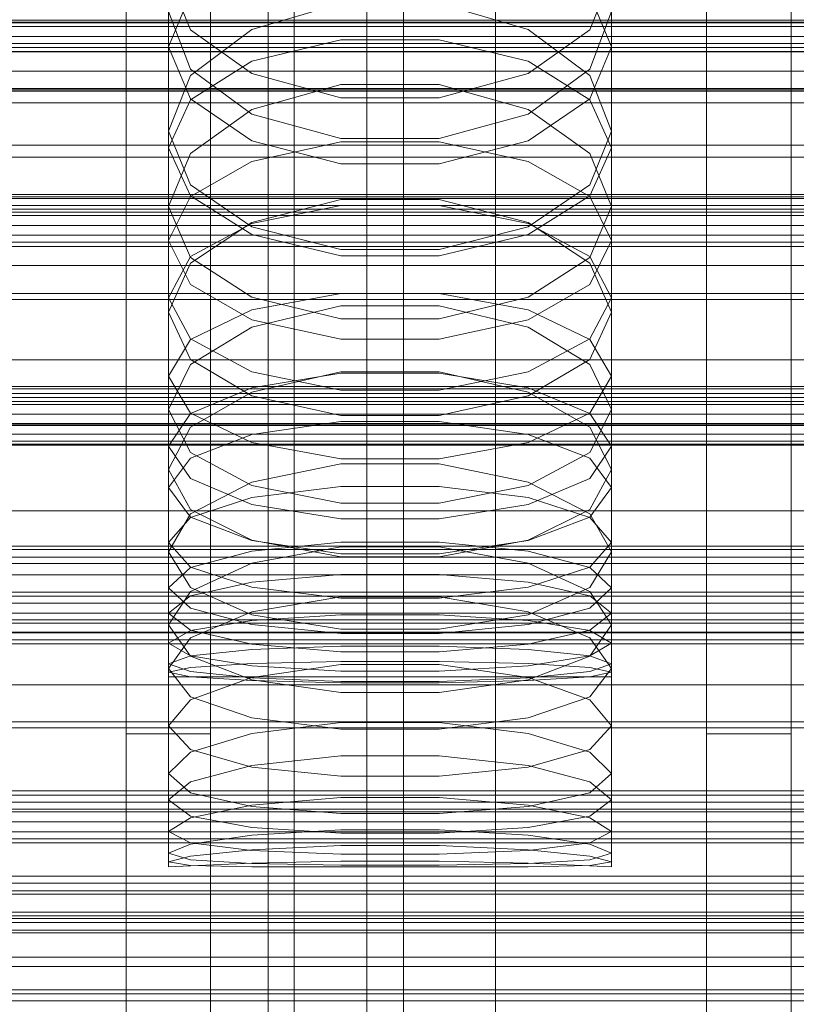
# Model space of a CAD drawing. Header units: millimetres. Extents: x -4395 to 65662, y -65530 to 6847.
# Tile 257 of 656: x -45 to 28, y -34680 to -34587. Entities that reach past the tile are written whole.
import ezdxf

# ---------------------------------------------------------------- set-up
doc = ezdxf.new("R2010")
doc.units = ezdxf.units.MM
for name, color, linetype, lineweight in [('COTAS_O', 1, 'Continuous', 0), ('COTAS_P', 1, 'Continuous', 0), ('frontal_briquetadora', 7, 'Continuous', 0), ('frontal_C01', 7, 'Continuous', 0), ('frontal_C02', 7, 'Continuous', 0), ('frontal_C03', 7, 'Continuous', 0), ('frontal_C04', 7, 'Continuous', 0), ('frontal_C07', 7, 'Continuous', 0), ('frontal_mezcladora', 7, 'Continuous', 0), ('frontal_secador', 7, 'Continuous', 0)]:
    doc.layers.add(name, color=color, linetype=linetype, lineweight=lineweight)
doc.dimstyles.new('R19_100', dxfattribs={"dimtxt": 250, "dimasz": 150, "dimexe": 150, "dimexo": 80, "dimgap": 100, "dimtad": 1, "dimtih": 1, "dimtoh": 1, "dimdsep": 46, "dimcen": 0.09, "dimadec": 0, "dimazin": 0, "dimtfac": 1, "dimtdec": 4, "dimtofl": 0, "dimtmove": 0, "dimatfit": 3, "dimfxl": 1, "dimtolj": 1, "dimtzin": 0, "dimarcsym": 0})

# ---------------------------------------------------------------- blocks, each defined once
blk = doc.blocks.new('DIM_R33_44')
at = {"layer": 'COTAS_P'}
for p, q in [((-150, -32200), (550, -32200)), ((550, -32200), (505, -32350)), ((550, -34800), (550, -32200)), ((550, -32200), (595, -32350)), ((550, -34800), (505, -34650)), ((550, -34800), (595, -34650)), ((-150, -34800), (550, -34800))]:
    blk.add_line(p, q, dxfattribs=at)
blk.add_text('2600 P', height=250, rotation=90, dxfattribs=at).set_placement((450, -33500))
blk = doc.blocks.new('DIM_R33_46')
at = {"layer": 'COTAS_O'}
for p, q in [((-650, -33700), (50, -33700)), ((50, -33700), (5, -33850)), ((50, -34900), (50, -33700)), ((50, -33700), (95, -33850)), ((50, -34900), (5, -34750)), ((50, -34900), (95, -34750)), ((-650, -34900), (50, -34900))]:
    blk.add_line(p, q, dxfattribs=at)
blk.add_text('1200 O', height=250, rotation=90, dxfattribs=at).set_placement((-50, -34300))
blk = doc.blocks.new('DIM_R33_47')
at = {"layer": 'COTAS_O'}
for p, q in [((-650, -34200), (-500, -34155)), ((650, -34200), (500, -34155)), ((-650, -34900), (-650, -34200)), ((-650, -34200), (650, -34200)), ((-650, -34200), (-500, -34245)), ((650, -34200), (500, -34245)), ((650, -34900), (650, -34200))]:
    blk.add_line(p, q, dxfattribs=at)
blk.add_text('1300 O', height=250, dxfattribs=at).set_placement((0, -34100))

msp = doc.modelspace()

# ---------------------------------------------------------------- linework, layer by layer
at = {"layer": 'frontal_briquetadora'}
for p, q in [((-31, -34582.734), (-31, -34597.535)), ((-31, -34582.734), (-28.92, -34587.919)), ((8.92, -34587.919), (11, -34582.734)), ((11, -34582.734), (11, -34597.535)), ((-31, -34589.538), (-28.92, -34584.6)), ((8.92, -34584.6), (11, -34589.538)), ((-23.094, -34587.908), (-14.674, -34585.444)), ((-5.326, -34585.444), (3.094, -34587.908)), ((195, -34587), (-195, -34587)), ((-28.92, -34591.656), (-31, -34586.193)), ((11, -34586.193), (8.92, -34591.656)), ((-28.92, -34592.262), (-23.094, -34587.908)), ((-28.92, -34587.919), (-23.093, -34592.078)), ((3.093, -34592.078), (8.92, -34587.919)), ((3.094, -34587.908), (8.92, -34592.262)), ((-23.093, -34590.901), (-14.673, -34588.873)), ((-14.673, -34588.873), (-5.327, -34588.873)), ((-5.327, -34588.873), (3.093, -34590.901)), ((-31, -34589.538), (-31, -34604.666)), ((-28.92, -34594.475), (-31, -34589.538)), ((11, -34589.538), (8.92, -34594.475)), ((11, -34589.538), (11, -34604.666)), ((-28.92, -34594.554), (-23.093, -34590.901)), ((-23.094, -34595.915), (-28.92, -34591.656)), ((-28.92, -34591.656), (-23.094, -34595.915)), ((3.093, -34590.901), (8.92, -34594.554)), ((8.92, -34591.656), (3.094, -34595.915)), ((3.094, -34595.915), (8.92, -34591.656)), ((-31, -34597.535), (-28.92, -34592.262)), ((-23.093, -34592.078), (-14.673, -34594.385)), ((-5.327, -34594.385), (3.093, -34592.078)), ((8.92, -34592.262), (11, -34597.535)), ((-14.674, -34593.122), (-23.094, -34595.48)), ((-5.326, -34593.122), (-14.674, -34593.122)), ((3.094, -34595.48), (-5.326, -34593.122)), ((-23.093, -34598.435), (-28.92, -34594.475)), ((-14.673, -34594.385), (-5.327, -34594.385)), ((8.92, -34594.475), (3.093, -34598.435)), ((-31, -34599.11), (-28.92, -34594.554)), ((8.92, -34594.554), (11, -34599.11)), ((-23.094, -34595.48), (-28.92, -34599.639)), ((-14.674, -34598.232), (-23.094, -34595.915)), ((-23.094, -34595.915), (-14.674, -34598.232)), ((3.094, -34595.915), (-5.326, -34598.232)), ((-5.326, -34598.232), (3.094, -34595.915)), ((8.92, -34599.639), (3.094, -34595.48)), ((-28.92, -34602.633), (-31, -34597.535)), ((-5.326, -34598.232), (-14.674, -34598.232)), ((11, -34597.535), (8.92, -34602.634)), ((-31, -34599.11), (-31, -34614.698)), ((-31, -34599.11), (-28.92, -34603.666)), ((-14.673, -34600.632), (-23.093, -34598.435)), ((-14.673, -34598.547), (-23.093, -34600.4)), ((-5.327, -34598.547), (-14.673, -34598.547)), ((3.093, -34598.435), (-5.327, -34600.632)), ((3.093, -34600.4), (-5.327, -34598.547)), ((8.92, -34603.666), (11, -34599.11)), ((11, -34599.11), (11, -34614.698)), ((-28.92, -34599.639), (-31, -34604.666)), ((11, -34604.666), (8.92, -34599.639)), ((-23.093, -34600.4), (-28.92, -34603.738)), ((-5.327, -34600.632), (-14.673, -34600.632)), ((8.92, -34603.738), (3.093, -34600.4)), ((-23.094, -34606.596), (-28.92, -34602.633)), ((8.92, -34602.634), (3.094, -34606.596)), ((-28.92, -34603.738), (-31, -34607.901)), ((-28.92, -34603.666), (-23.093, -34607.319)), ((3.093, -34607.319), (8.92, -34603.666)), ((11, -34607.901), (8.92, -34603.738)), ((-31, -34604.666), (-28.92, -34609.515)), ((-14.674, -34603.999), (-23.094, -34606.192)), ((-23.093, -34606.298), (-14.673, -34604.564)), ((-5.326, -34603.999), (-14.674, -34603.999)), ((-14.673, -34604.564), (-5.327, -34604.564)), ((-5.327, -34604.564), (3.093, -34606.298)), ((3.094, -34606.192), (-5.326, -34603.999)), ((8.92, -34609.515), (11, -34604.666)), ((-23.094, -34606.192), (-28.92, -34610.051)), ((-28.92, -34609.422), (-23.093, -34606.298)), ((-14.674, -34608.746), (-23.094, -34606.596)), ((3.094, -34606.596), (-5.326, -34608.746)), ((3.093, -34606.298), (8.92, -34609.422)), ((8.92, -34610.051), (3.094, -34606.192)), ((-23.093, -34607.319), (-14.673, -34609.347)), ((-5.327, -34609.347), (3.093, -34607.319)), ((-31, -34607.901), (-31, -34623.913)), ((-31, -34607.901), (-28.92, -34612.065)), ((8.92, -34612.065), (11, -34607.901)), ((11, -34607.901), (11, -34623.913)), ((-31, -34613.318), (-28.92, -34609.422)), ((-5.326, -34608.746), (-14.674, -34608.746)), ((-14.673, -34609.347), (-5.327, -34609.347)), ((8.92, -34609.422), (11, -34613.318)), ((-28.92, -34610.051), (-31, -34614.698)), ((-28.92, -34609.515), (-23.094, -34613.274)), ((3.094, -34613.274), (8.92, -34609.515)), ((11, -34614.698), (8.92, -34610.051)), ((-28.92, -34612.065), (-23.093, -34615.403)), ((3.093, -34615.403), (8.92, -34612.065)), ((-23.093, -34614.479), (-14.673, -34612.927)), ((-14.673, -34612.927), (-5.327, -34612.927)), ((-5.327, -34612.927), (3.093, -34614.479)), ((-31, -34613.318), (-31, -34629.59)), ((-28.92, -34617.214), (-31, -34613.318)), ((-23.094, -34613.274), (-14.674, -34615.311)), ((-23.094, -34616.105), (-14.674, -34614.083)), ((-14.674, -34614.083), (-5.326, -34614.083)), ((-5.326, -34615.311), (3.094, -34613.274)), ((-5.326, -34614.083), (3.094, -34616.105)), ((11, -34613.318), (8.92, -34617.214)), ((11, -34613.318), (11, -34629.59)), ((-28.92, -34619.163), (-31, -34614.698)), ((-28.92, -34617.275), (-23.093, -34614.479)), ((3.093, -34614.479), (8.92, -34617.275)), ((11, -34614.698), (8.92, -34619.163)), ((-23.093, -34615.403), (-14.673, -34617.256)), ((-14.674, -34615.311), (-5.326, -34615.311)), ((-5.327, -34617.256), (3.093, -34615.403)), ((-28.92, -34619.655), (-23.094, -34616.105)), ((3.094, -34616.105), (8.92, -34619.655)), ((-31, -34620.762), (-28.92, -34617.275)), ((-23.093, -34620.338), (-28.92, -34617.214)), ((-14.673, -34617.256), (-5.327, -34617.256)), ((8.92, -34617.214), (3.093, -34620.338)), ((8.92, -34617.275), (11, -34620.762)), ((-31, -34623.913), (-28.92, -34619.655)), ((-23.094, -34622.61), (-28.92, -34619.163)), ((8.92, -34619.163), (3.094, -34622.61)), ((8.92, -34619.655), (11, -34623.913)), ((-14.674, -34620.353), (-23.094, -34622.259)), ((-14.673, -34622.072), (-23.093, -34620.338)), ((-14.673, -34620.476), (-23.093, -34621.842)), ((-5.326, -34620.353), (-14.674, -34620.353)), ((-5.327, -34620.476), (-14.673, -34620.476)), ((3.093, -34620.338), (-5.327, -34622.072)), ((3.093, -34621.842), (-5.327, -34620.476)), ((3.094, -34622.259), (-5.326, -34620.353)), ((-31, -34620.762), (-31, -34637.392)), ((-31, -34620.762), (-28.92, -34624.249)), ((8.92, -34624.249), (11, -34620.762)), ((11, -34620.762), (11, -34637.392)), ((-23.093, -34621.842), (-28.92, -34624.303)), ((-23.094, -34622.259), (-28.92, -34625.598)), ((-5.327, -34622.072), (-14.673, -34622.072)), ((8.92, -34624.303), (3.093, -34621.842)), ((8.92, -34625.598), (3.094, -34622.259)), ((-14.674, -34624.472), (-23.094, -34622.61)), ((3.094, -34622.61), (-5.326, -34624.472)), ((-28.92, -34627.982), (-31, -34623.913)), ((-28.92, -34624.303), (-31, -34627.373)), ((-28.92, -34624.249), (-23.093, -34627.045)), ((3.093, -34627.045), (8.92, -34624.249)), ((11, -34623.913), (8.92, -34627.982)), ((11, -34627.373), (8.92, -34624.303)), ((-23.093, -34626.287), (-14.673, -34625.047)), ((-5.326, -34624.472), (-14.674, -34624.472)), ((-14.673, -34625.047), (-5.327, -34625.047)), ((-5.327, -34625.047), (3.093, -34626.287)), ((-28.92, -34625.598), (-31, -34629.59)), ((11, -34629.59), (8.92, -34625.598)), ((-28.92, -34628.522), (-23.093, -34626.287)), ((-23.093, -34627.045), (-14.673, -34628.597)), ((-5.327, -34628.597), (3.093, -34627.045)), ((3.093, -34626.287), (8.92, -34628.522)), ((-31, -34627.373), (-31, -34644.321)), ((-31, -34627.373), (-28.92, -34630.442)), ((-23.094, -34631.109), (-28.92, -34627.982)), ((8.92, -34627.982), (3.094, -34631.109)), ((8.92, -34630.442), (11, -34627.373)), ((11, -34627.373), (11, -34644.321)), ((-31, -34631.309), (-28.92, -34628.522)), ((-14.673, -34628.597), (-5.327, -34628.597)), ((8.92, -34628.522), (11, -34631.309)), ((-31, -34629.59), (-28.92, -34633.39)), ((-14.674, -34629.063), (-23.094, -34630.791)), ((-5.326, -34629.063), (-14.674, -34629.063)), ((3.094, -34630.791), (-5.326, -34629.063)), ((8.92, -34633.39), (11, -34629.59)), ((-28.92, -34630.442), (-23.093, -34632.904)), ((-23.094, -34630.791), (-28.92, -34633.807)), ((3.093, -34632.904), (8.92, -34630.442)), ((8.92, -34633.807), (3.094, -34630.791)), ((-31, -34631.309), (-31, -34648.447)), ((-28.92, -34634.097), (-31, -34631.309)), ((-14.674, -34632.791), (-23.094, -34631.109)), ((-23.093, -34632.248), (-14.673, -34631.199)), ((-14.673, -34631.199), (-5.327, -34631.199)), ((-5.327, -34631.199), (3.093, -34632.248)), ((3.094, -34631.109), (-5.326, -34632.791)), ((11, -34631.309), (8.92, -34634.097)), ((11, -34631.309), (11, -34648.447)), ((-28.92, -34634.139), (-23.093, -34632.248)), ((3.093, -34632.248), (8.92, -34634.139)), ((-28.92, -34633.39), (-23.094, -34636.299)), ((-23.093, -34632.904), (-14.673, -34634.27)), ((-5.326, -34632.791), (-14.674, -34632.791)), ((-5.327, -34634.27), (3.093, -34632.904)), ((3.094, -34636.299), (8.92, -34633.39)), ((-28.92, -34633.807), (-31, -34637.392)), ((-31, -34636.498), (-28.92, -34634.139)), ((-23.093, -34636.332), (-28.92, -34634.097)), ((-14.673, -34634.27), (-5.327, -34634.27)), ((8.92, -34634.097), (3.093, -34636.332)), ((11, -34637.392), (8.92, -34633.807)), ((8.92, -34634.139), (11, -34636.498)), ((-31, -34636.498), (-31, -34653.884)), ((-31, -34636.498), (-28.92, -34638.856)), ((-23.094, -34636.299), (-14.674, -34637.86)), ((-14.673, -34637.572), (-23.093, -34636.332)), ((-14.673, -34636.493), (-23.093, -34637.349)), ((-5.327, -34636.493), (-14.673, -34636.493)), ((3.093, -34636.332), (-5.327, -34637.572)), ((3.093, -34637.349), (-5.327, -34636.493)), ((-5.326, -34637.86), (3.094, -34636.299)), ((8.92, -34638.856), (11, -34636.498)), ((11, -34636.498), (11, -34653.884)), ((-28.92, -34640.781), (-31, -34637.392)), ((-23.093, -34637.349), (-28.92, -34638.892)), ((-23.094, -34638.466), (-14.674, -34636.92)), ((-14.674, -34636.92), (-5.326, -34636.92)), ((-5.326, -34636.92), (3.094, -34638.466)), ((8.92, -34638.892), (3.093, -34637.349)), ((11, -34637.392), (8.92, -34640.781)), ((-14.674, -34637.86), (-5.326, -34637.86)), ((-5.327, -34637.572), (-14.673, -34637.572)), ((-28.92, -34638.892), (-31, -34640.815)), ((-28.92, -34641.151), (-23.094, -34638.466)), ((-28.92, -34638.856), (-23.093, -34640.747)), ((3.093, -34640.747), (8.92, -34638.856)), ((3.094, -34638.466), (8.92, -34641.151)), ((11, -34640.815), (8.92, -34638.892)), ((-23.093, -34640.265), (-14.673, -34639.539)), ((-14.673, -34639.539), (-5.327, -34639.539)), ((-5.327, -34639.539), (3.093, -34640.265)), ((-31, -34640.815), (-31, -34658.409)), ((-31, -34640.815), (-28.92, -34642.739)), ((-31, -34644.321), (-28.92, -34641.151)), ((-28.92, -34641.573), (-23.093, -34640.265)), ((-23.094, -34643.357), (-28.92, -34640.781)), ((-23.093, -34640.747), (-14.673, -34641.797)), ((-5.327, -34641.797), (3.093, -34640.747)), ((3.093, -34640.265), (8.92, -34641.573)), ((8.92, -34640.781), (3.094, -34643.357)), ((8.92, -34642.739), (11, -34640.815)), ((8.92, -34641.151), (11, -34644.321)), ((11, -34640.815), (11, -34658.409)), ((-31, -34643.204), (-28.92, -34641.573)), ((-14.674, -34641.675), (-23.094, -34643.097)), ((-5.326, -34641.675), (-14.674, -34641.675)), ((-14.673, -34641.797), (-5.327, -34641.797)), ((3.094, -34643.097), (-5.326, -34641.675)), ((8.92, -34641.573), (11, -34643.204)), ((-28.92, -34642.739), (-23.093, -34644.281)), ((3.093, -34644.281), (8.92, -34642.739)), ((-31, -34643.204), (-31, -34660.914)), ((-28.92, -34644.835), (-31, -34643.204)), ((-23.094, -34643.097), (-28.92, -34645.558)), ((-28.92, -34644.859), (-23.093, -34643.905)), ((-14.674, -34644.733), (-23.094, -34643.357)), ((-23.093, -34643.905), (-14.673, -34643.376)), ((-14.673, -34643.376), (-5.327, -34643.376)), ((-5.327, -34643.376), (3.093, -34643.905)), ((3.094, -34643.357), (-5.326, -34644.733)), ((3.093, -34643.905), (8.92, -34644.859)), ((8.92, -34645.558), (3.094, -34643.097)), ((11, -34643.204), (8.92, -34644.835)), ((11, -34643.204), (11, -34660.914)), ((-28.92, -34647.291), (-31, -34644.321)), ((-31, -34646.048), (-28.92, -34644.859)), ((-23.093, -34646.144), (-28.92, -34644.835)), ((-23.093, -34644.281), (-14.673, -34645.137)), ((-5.326, -34644.733), (-14.674, -34644.733)), ((-5.327, -34645.137), (3.093, -34644.281)), ((8.92, -34644.835), (3.093, -34646.144)), ((11, -34644.321), (8.92, -34647.291)), ((8.92, -34644.859), (11, -34646.048)), ((-28.92, -34645.558), (-31, -34648.447)), ((-14.673, -34645.137), (-5.327, -34645.137)), ((11, -34648.447), (8.92, -34645.558)), ((-31, -34646.048), (-31, -34663.894)), ((-31, -34646.048), (-28.92, -34647.238)), ((-23.093, -34646.656), (-28.92, -34647.254)), ((-14.673, -34646.869), (-23.093, -34646.144)), ((-14.673, -34646.325), (-23.093, -34646.656)), ((-5.327, -34646.325), (-14.673, -34646.325)), ((3.093, -34646.144), (-5.327, -34646.869)), ((3.093, -34646.656), (-5.327, -34646.325)), ((8.92, -34647.254), (3.093, -34646.656)), ((8.92, -34647.238), (11, -34646.048)), ((11, -34646.048), (11, -34663.894)), ((-28.92, -34647.254), (-31, -34647.998)), ((-28.92, -34647.238), (-23.093, -34648.191)), ((-23.094, -34649.528), (-28.92, -34647.291)), ((-5.327, -34646.869), (-14.673, -34646.869)), ((3.093, -34648.191), (8.92, -34647.238)), ((8.92, -34647.291), (3.094, -34649.528)), ((11, -34647.998), (8.92, -34647.254)), ((-31, -34647.998), (-31, -34665.938)), ((-31, -34647.998), (-28.92, -34648.743)), ((-31, -34648.799), (-28.92, -34648.352)), ((-31, -34648.447), (-28.92, -34651.133)), ((-28.92, -34648.352), (-23.093, -34647.994)), ((-14.674, -34648.069), (-23.094, -34649.303)), ((-23.093, -34647.994), (-14.673, -34647.795)), ((-23.093, -34648.191), (-14.673, -34648.721)), ((-5.326, -34648.069), (-14.674, -34648.069)), ((-14.673, -34647.795), (-5.327, -34647.795)), ((-5.327, -34647.795), (3.093, -34647.994)), ((-5.327, -34648.721), (3.093, -34648.191)), ((3.094, -34649.303), (-5.326, -34648.069)), ((3.093, -34647.994), (8.92, -34648.352)), ((8.92, -34648.743), (11, -34647.998)), ((8.92, -34648.352), (11, -34648.799)), ((8.92, -34651.133), (11, -34648.447)), ((11, -34647.998), (11, -34665.938)), ((-31, -34648.799), (-31, -34666.778)), ((-28.92, -34649.246), (-31, -34648.799)), ((-31, -34649.25), (-31, -34667.25)), ((-31, -34649.25), (-28.92, -34649.25)), ((-28.92, -34648.743), (-23.093, -34649.34)), ((-23.093, -34649.605), (-28.92, -34649.246)), ((-28.92, -34649.25), (-23.093, -34649.25)), ((-23.094, -34649.303), (-28.92, -34651.424)), ((-14.674, -34650.715), (-23.094, -34649.528)), ((-23.093, -34649.25), (-14.673, -34649.25)), ((-23.093, -34649.34), (-14.673, -34649.671)), ((-14.673, -34648.721), (-5.327, -34648.721)), ((-14.673, -34649.25), (-5.327, -34649.25)), ((-5.327, -34649.25), (3.093, -34649.25)), ((-5.327, -34649.671), (3.093, -34649.34)), ((3.094, -34649.528), (-5.326, -34650.715)), ((3.093, -34649.34), (8.92, -34648.743)), ((8.92, -34649.246), (3.093, -34649.605)), ((3.093, -34649.25), (8.92, -34649.25)), ((8.92, -34651.424), (3.094, -34649.303)), ((11, -34648.799), (8.92, -34649.246)), ((8.92, -34649.25), (11, -34649.25)), ((11, -34648.799), (11, -34666.778)), ((11, -34649.25), (11, -34667.25)), ((-14.673, -34649.804), (-23.093, -34649.605)), ((-14.673, -34649.671), (-5.327, -34649.671)), ((-5.327, -34649.804), (-14.673, -34649.804)), ((3.093, -34649.605), (-5.327, -34649.804)), ((-28.92, -34651.424), (-31, -34653.884)), ((-28.92, -34651.133), (-23.094, -34653.142)), ((-5.326, -34650.715), (-14.674, -34650.715)), ((3.094, -34653.142), (8.92, -34651.133)), ((11, -34653.884), (8.92, -34651.424)), ((-23.094, -34653.142), (-14.674, -34654.2)), ((-5.326, -34654.2), (3.094, -34653.142)), ((-28.92, -34656.141), (-31, -34653.884)), ((-23.094, -34654.607), (-14.674, -34653.565)), ((-14.674, -34653.565), (-5.326, -34653.565)), ((-14.674, -34654.2), (-5.326, -34654.2)), ((-5.326, -34653.565), (3.094, -34654.607)), ((11, -34653.884), (8.92, -34656.141)), ((-28.92, -34656.382), (-23.094, -34654.607)), ((3.094, -34654.607), (8.92, -34656.382)), ((-31, -34658.409), (-28.92, -34656.382)), ((-23.094, -34657.802), (-28.92, -34656.141)), ((-14.674, -34656.722), (-23.094, -34657.636)), ((-5.326, -34656.723), (-14.674, -34656.722)), ((3.094, -34657.636), (-5.326, -34656.723)), ((8.92, -34656.141), (3.094, -34657.802)), ((8.92, -34656.382), (11, -34658.409)), ((-23.094, -34657.636), (-28.92, -34659.178)), ((-14.674, -34658.667), (-23.094, -34657.802)), ((3.094, -34657.802), (-5.326, -34658.667)), ((8.92, -34659.178), (3.094, -34657.636)), ((-28.92, -34660.23), (-31, -34658.409)), ((-5.326, -34658.667), (-14.674, -34658.667)), ((11, -34658.409), (8.92, -34660.23)), ((-28.92, -34659.178), (-31, -34660.914)), ((11, -34660.914), (8.92, -34659.178)), ((-23.094, -34661.54), (-28.92, -34660.23)), ((-14.674, -34660.692), (-23.094, -34661.41)), ((-5.326, -34660.692), (-14.674, -34660.692)), ((3.094, -34661.41), (-5.326, -34660.692)), ((8.92, -34660.23), (3.094, -34661.54)), ((-31, -34660.914), (-28.92, -34662.441)), ((-23.094, -34661.41), (-28.92, -34662.6)), ((-14.674, -34662.209), (-23.094, -34661.54)), ((3.094, -34661.54), (-5.326, -34662.209)), ((8.92, -34662.6), (3.094, -34661.41)), ((8.92, -34662.441), (11, -34660.914)), ((-28.92, -34662.6), (-31, -34663.894)), ((-28.92, -34662.441), (-23.094, -34663.515)), ((-5.326, -34662.209), (-14.674, -34662.209)), ((3.094, -34663.515), (8.92, -34662.441)), ((11, -34663.894), (8.92, -34662.6)), ((-23.094, -34663.515), (-14.674, -34664.053)), ((-5.326, -34664.053), (3.094, -34663.515)), ((-28.92, -34664.979), (-31, -34663.894)), ((-28.92, -34665.088), (-23.094, -34664.254)), ((-23.094, -34664.254), (-14.674, -34663.732)), ((-14.674, -34663.732), (-5.326, -34663.732)), ((-14.674, -34664.053), (-5.326, -34664.053)), ((-5.326, -34663.732), (3.094, -34664.254)), ((3.094, -34664.254), (8.92, -34665.088)), ((11, -34663.894), (8.92, -34664.979)), ((-31, -34665.938), (-28.92, -34665.088)), ((-23.094, -34665.696), (-28.92, -34664.979)), ((-14.674, -34665.239), (-23.094, -34665.629)), ((-5.326, -34665.239), (-14.674, -34665.239)), ((3.094, -34665.629), (-5.326, -34665.239)), ((8.92, -34664.979), (3.094, -34665.696)), ((8.92, -34665.088), (11, -34665.938)), ((-28.92, -34666.577), (-31, -34665.938)), ((-28.92, -34666.225), (-31, -34666.778)), ((-23.094, -34665.629), (-28.92, -34666.225)), ((-14.674, -34666.036), (-23.094, -34665.696)), ((-5.326, -34666.036), (-14.674, -34666.036)), ((3.094, -34665.696), (-5.326, -34666.036)), ((8.92, -34666.225), (3.094, -34665.629)), ((11, -34665.938), (8.92, -34666.577)), ((11, -34666.778), (8.92, -34666.225)), ((-31, -34666.778), (-28.92, -34667.119)), ((-28.92, -34667.144), (-31, -34667.25)), ((-23.094, -34666.937), (-28.92, -34666.577)), ((-23.094, -34666.906), (-28.92, -34667.144)), ((-28.92, -34667.119), (-23.094, -34667.24)), ((-14.674, -34666.715), (-23.094, -34666.906)), ((-14.674, -34667.078), (-23.094, -34666.937)), ((-23.094, -34667.24), (-14.674, -34667.248)), ((-5.326, -34666.715), (-14.674, -34666.715)), ((-5.326, -34667.078), (-14.674, -34667.078)), ((-14.674, -34667.248), (-5.326, -34667.248)), ((3.094, -34666.906), (-5.326, -34666.715)), ((3.094, -34666.937), (-5.326, -34667.078)), ((-5.326, -34667.248), (3.094, -34667.24)), ((8.92, -34666.577), (3.094, -34666.937)), ((8.92, -34667.144), (3.094, -34666.906)), ((3.094, -34667.24), (8.92, -34667.119)), ((8.92, -34667.119), (11, -34666.778)), ((11, -34667.25), (8.92, -34667.144))]:
    msp.add_line(p, q, dxfattribs=at)
at = {"layer": 'frontal_C01'}
for p, q in [((0, -34746.617), (0, -34471.612)), ((0, -34477.371), (0, -34752.376)), ((-425, -34587.189), (425, -34587.189)), ((-450, -34593.624), (450, -34593.624)), ((450, -34604.914), (-450, -34604.914)), ((450, -34627.201), (-450, -34627.201)), ((-450, -34638.491), (450, -34638.491)), ((-311.15, -34668.809), (311.15, -34668.809)), ((-311.15, -34669.514), (311.15, -34669.514)), ((-311.15, -34669.834), (311.15, -34669.834)), ((-311.15, -34671.902), (311.15, -34671.902)), ((-311.15, -34672.52), (311.15, -34672.52)), ((-311.15, -34675.809), (311.15, -34675.809)), ((-311.15, -34676.683), (311.15, -34676.683))]:
    msp.add_line(p, q, dxfattribs=at)
at = {"layer": 'frontal_C02'}
for p, q in [((0, -34811.926), (0, -34521.432)), ((0, -34527.162), (0, -34817.656)), ((-450, -34591.833), (450, -34591.833)), ((450, -34603.756), (-450, -34603.756)), ((-425, -34610.274), (425, -34610.274)), ((425, -34621.728), (-425, -34621.728)), ((450, -34625.243), (-450, -34625.243)), ((425, -34625.415), (-425, -34625.415)), ((-450, -34637.165), (450, -34637.165)), ((-425, -34636.869), (425, -34636.869))]:
    msp.add_line(p, q, dxfattribs=at)
at = {"layer": 'frontal_C03'}
for p, q in [((1270, -34587.623), (-1230, -34587.623)), ((1270, -34588.555), (-1230, -34588.555)), ((1270, -34589.221), (-1230, -34589.221)), ((1270, -34589.607), (-1230, -34589.607)), ((1270, -34603.537), (-1230, -34603.537)), ((1270, -34603.923), (-1230, -34603.923)), ((1270, -34604.589), (-1230, -34604.589)), ((-1230, -34605.521), (1270, -34605.521)), ((1270, -34606.464), (-1230, -34606.464)), ((1270, -34607.396), (-1230, -34607.396)), ((1270, -34608.062), (-1230, -34608.062)), ((1270, -34608.448), (-1230, -34608.448)), ((1270, -34622.378), (-1230, -34622.378)), ((1270, -34622.764), (-1230, -34622.764)), ((1270, -34623.43), (-1230, -34623.43)), ((-1230, -34624.362), (1270, -34624.362)), ((1270, -34625.305), (-1230, -34625.305)), ((1270, -34626.237), (-1230, -34626.237)), ((1270, -34626.903), (-1230, -34626.903)), ((1270, -34627.289), (-1230, -34627.289)), ((1270, -34641.219), (-1230, -34641.219)), ((1270, -34641.605), (-1230, -34641.605)), ((1270, -34642.271), (-1230, -34642.271)), ((-1230, -34643.203), (1270, -34643.203)), ((1270, -34644.145), (-1230, -34644.145)), ((1270, -34645.078), (-1230, -34645.078)), ((1270, -34645.744), (-1230, -34645.744)), ((1270, -34646.13), (-1230, -34646.13)), ((1270, -34660.06), (-1230, -34660.06)), ((1270, -34660.446), (-1230, -34660.446)), ((1270, -34661.112), (-1230, -34661.112)), ((-1230, -34662.044), (1270, -34662.044)), ((1270, -34662.986), (-1230, -34662.986)), ((1270, -34663.918), (-1230, -34663.918)), ((1270, -34664.585), (-1230, -34664.585)), ((1270, -34664.971), (-1230, -34664.971)), ((1270, -34678.901), (-1230, -34678.901)), ((1270, -34679.287), (-1230, -34679.287)), ((1270, -34679.953), (-1230, -34679.953))]:
    msp.add_line(p, q, dxfattribs=at)
at = {"layer": 'frontal_C04'}
for p, q in [((188, -34587.263), (-188, -34587.263)), ((-188, -34589.999), (188, -34589.999)), ((-188, -34619.212), (188, -34619.212)), ((188, -34621.948), (-188, -34621.948)), ((188, -34636.856), (-188, -34636.856)), ((-188, -34639.592), (188, -34639.592)), ((-188, -34668.805), (188, -34668.805)), ((188, -34671.541), (-188, -34671.541))]:
    msp.add_line(p, q, dxfattribs=at)
at = {"layer": 'frontal_C07'}
for p, q in [((-21.531, -35988), (-21.531, -34013.117)), ((-19.094, -34013.117), (-19.094, -35988)), ((-12.206, -34013.117), (-12.206, -35988)), ((-8.733, -35988), (-8.733, -34013.117))]:
    msp.add_line(p, q, dxfattribs=at)
at = {"layer": 'frontal_mezcladora'}
for p, q in [((-35, -34590), (-35, -34525.346)), ((-27, -34590), (-27, -34525.346)), ((20, -34590), (20, -34525.346)), ((28, -34590), (28, -34525.346)), ((240, -34590), (-420, -34590)), ((-35, -34654.654), (-35, -34590)), ((-27, -34590), (-35, -34590)), ((-27, -34590), (-27, -34654.654)), ((20, -34654.654), (20, -34590)), ((28, -34590), (20, -34590)), ((28, -34590), (28, -34654.654)), ((-315, -34600), (315, -34600)), ((-420, -34637.898), (240, -34637.898)), ((-35, -34654.654), (-35, -34709.466)), ((-35, -34654.654), (-27, -34654.654)), ((-27, -34654.654), (-27, -34709.466)), ((20, -34654.654), (20, -34709.466)), ((20, -34654.654), (28, -34654.654)), ((28, -34654.654), (28, -34709.466))]:
    msp.add_line(p, q, dxfattribs=at)
at = {"layer": 'frontal_secador'}
for p, q in [((1360, -34593.5), (-1360, -34593.5)), ((1250, -34593.75), (-1250, -34593.75)), ((1360, -34594.863), (-1360, -34594.863)), ((1360, -34598.859), (-1360, -34598.859)), ((1360, -34605.216), (-1360, -34605.216)), ((1250, -34612.924), (-1250, -34612.924)), ((1360, -34613.5), (-1360, -34613.5)), ((1360, -34623.147), (-1360, -34623.147)), ((-1360, -34633.5), (1360, -34633.5)), ((-1250, -34633.5), (1250, -34633.5)), ((1360, -34643.853), (-1360, -34643.853)), ((-1250, -34645), (1250, -34645)), ((-1400, -34650), (1400, -34650)), ((-1250, -34650), (1250, -34650)), ((1360, -34653.5), (-1360, -34653.5)), ((1250, -34654.076), (-1250, -34654.076)), ((1360, -34661.784), (-1360, -34661.784)), ((1360, -34668.141), (-1360, -34668.141)), ((1360, -34672.137), (-1360, -34672.137)), ((1360, -34673.5), (-1360, -34673.5)), ((1250, -34673.25), (-1250, -34673.25))]:
    msp.add_line(p, q, dxfattribs=at)

# ---------------------------------------------------------------- dimensions: what is measured, and where the dimension line sits
at = {"layer": 'COTAS_O'}
for p2, distance, picture, middle in [((-650, -33700), -700, 'DIM_R33_46', (50, -34300)), ((650, -34900), 700, 'DIM_R33_47', (0, -34200))]:
    dim = msp.add_aligned_dim(p1=(-650, -34900), p2=p2, distance=distance, text='<> O', dimstyle='R19_100', dxfattribs=at)
    dim.commit()
    dim.dimension.update_dxf_attribs({"geometry": picture, "text_midpoint": middle})
at = {"layer": 'COTAS_P'}
dim = msp.add_aligned_dim(p1=(-150, -34800), p2=(-150, -32200), distance=-700, text='<> P', dimstyle='R19_100', dxfattribs=at)
dim.commit()
dim.dimension.update_dxf_attribs({"geometry": 'DIM_R33_44', "text_midpoint": (550, -33500)})

doc.saveas('drawing.dxf')
